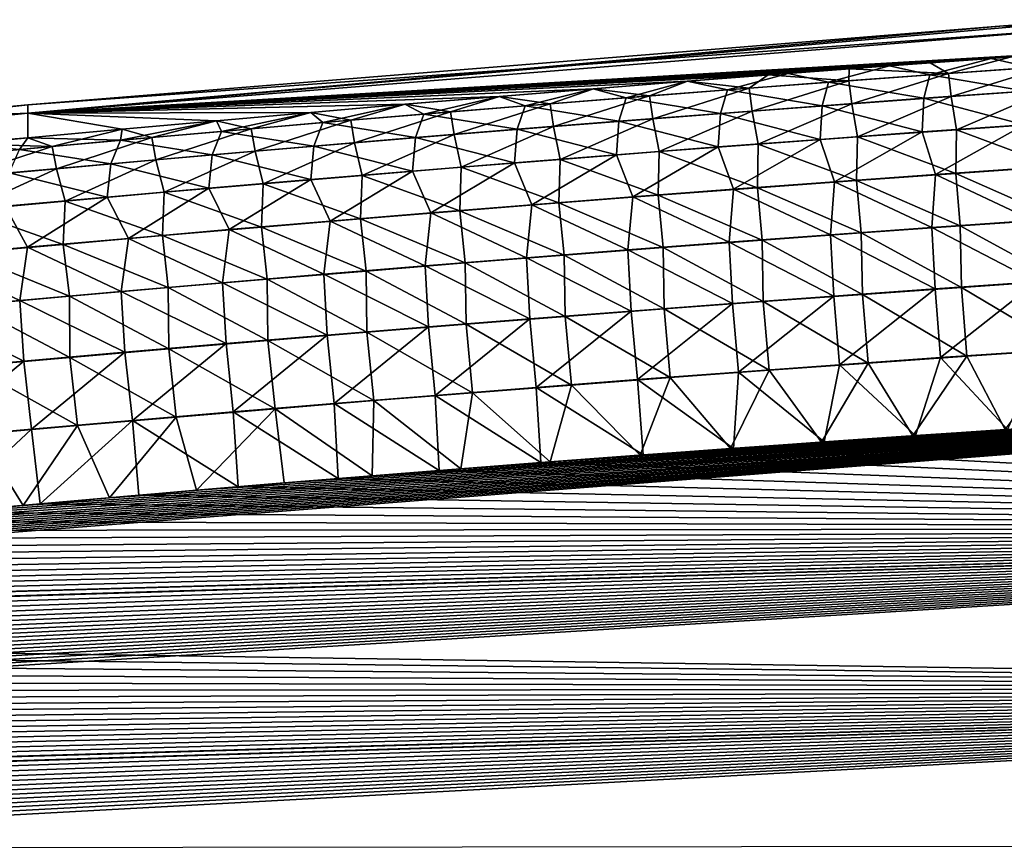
# Model space of a CAD drawing. Header units: metres. Extents: x -61 to 49, y -32 to 32.
# Tile 333 of 343: x 35.42 to 37.99, y 22.64 to 24.79. Entities that reach past the tile are written whole.
import ezdxf

# ---------------------------------------------------------------- set-up
doc = ezdxf.new("R2010")
doc.units = ezdxf.units.M
doc.layers.add('solid_K_27_40_10_000Y34', color=7, linetype='CONTINUOUS')

msp = doc.modelspace()

# ---------------------------------------------------------------- linework, layer by layer
at = {"layer": 'solid_K_27_40_10_000Y34'}
for points in [[(35.439369, 24.546717, 1.030289), (38.219318, 24.790369), (37.984661, 24.774036)], [(35.439369, 24.546717, 1.030289), (38.219318, 24.76976, 1.010641), (38.219318, 24.790369)], [(37.984661, 24.774036), (38.219318, 24.76976, -1.01064), (35.439369, 24.568329)], [(35.439369, 24.546717, 1.030289), (37.984661, 24.774036), (35.439369, 24.568329)], [(38.219318, 24.76976, -1.01064), (35.439369, 24.546717, -1.0303), (35.439369, 24.568329)], [(38.219318, 24.76976, -1.01064), (38.217384, 24.708071, -2.016706), (35.439369, 24.546717, -1.0303)], [(35.439369, 24.546717, 1.030289), (38.005424, 24.693159, 2.018246), (38.219318, 24.76976, 1.010641)], [(37.984661, 24.774036), (38.219318, 24.790369), (38.219318, 24.76976, -1.01064)], [(38.217384, 24.708071, -2.016706), (37.952255, 24.689358, -2.018667), (35.439369, 24.546717, -1.0303)], [(35.439369, 24.546717, 1.030289), (37.793774, 24.677885, 2.020041), (38.005424, 24.693159, 2.018246)], [(37.952255, 24.689358, -2.018667), (37.687477, 24.670071, -2.021036), (35.439369, 24.546717, -1.0303)], [(37.792439, 24.646626, -2.243948), (37.687477, 24.670071, -2.021036), (37.952255, 24.689358, -2.018667)], [(38.056568, 24.665377, -2.243212), (37.792439, 24.646626, -2.243948), (37.952255, 24.689358, -2.018667)], [(37.8414, 24.64992, 2.24493), (38.005424, 24.693159, 2.018246), (37.793774, 24.677885, 2.020041)], [(37.8414, 24.64992, 2.24493), (38.101456, 24.668274, 2.244278), (38.005424, 24.693159, 2.018246)], [(38.056568, 24.665377, -2.243212), (37.952255, 24.689358, -2.018667), (38.217384, 24.708071, -2.016706)], [(35.439369, 24.546717, 1.030289), (37.582348, 24.662245, 2.022096), (37.793774, 24.677885, 2.020041)], [(37.687477, 24.670071, -2.021036), (37.423042, 24.650206, -2.023813), (35.439369, 24.546717, -1.0303)], [(37.528351, 24.627295, -2.244984), (37.423042, 24.650206, -2.023813), (37.687477, 24.670071, -2.021036)], [(37.792439, 24.646626, -2.243948), (37.528351, 24.627295, -2.244984), (37.687477, 24.670071, -2.021036)], [(37.8414, 24.64992, 2.24493), (37.793774, 24.677885, 2.020041), (37.582348, 24.662245, 2.022096)], [(38.042805, 24.604015, -2.474541), (37.792439, 24.646626, -2.243948), (38.056568, 24.665377, -2.243212)], [(37.848236, 24.589949, 2.476274), (38.101456, 24.668274, 2.244278), (37.8414, 24.64992, 2.24493)], [(37.848236, 24.589949, 2.476274), (38.1078, 24.608124, 2.475589), (38.101456, 24.668274, 2.244278)], [(35.439369, 24.546717, 1.030289), (37.371159, 24.646238, 2.02441), (37.582348, 24.662245, 2.022096)], [(37.423042, 24.650206, -2.023813), (37.158962, 24.62977, -2.026996), (35.439369, 24.546717, -1.0303)], [(35.439369, 24.546717, 1.030289), (37.160198, 24.629866, 2.026983), (37.371159, 24.646238, 2.02441)], [(37.264305, 24.607384, -2.246319), (37.158962, 24.62977, -2.026996), (37.423042, 24.650206, -2.023813)], [(37.321407, 24.611523, 2.247102), (37.371159, 24.646238, 2.02441), (37.160198, 24.629866, 2.026983)], [(37.528351, 24.627295, -2.244984), (37.264305, 24.607384, -2.246319), (37.423042, 24.650206, -2.023813)], [(37.321407, 24.611523, 2.247102), (37.581383, 24.631002, 2.24587), (37.371159, 24.646238, 2.02441)], [(37.581383, 24.631002, 2.24587), (37.582348, 24.662245, 2.022096), (37.371159, 24.646238, 2.02441)], [(37.777344, 24.585272, -2.475335), (37.528351, 24.627295, -2.244984), (37.792439, 24.646626, -2.243948)], [(37.581383, 24.631002, 2.24587), (37.8414, 24.64992, 2.24493), (37.582348, 24.662245, 2.022096)], [(37.588707, 24.57122, 2.477249), (37.8414, 24.64992, 2.24493), (37.581383, 24.631002, 2.24587)], [(37.588707, 24.57122, 2.477249), (37.848236, 24.589949, 2.476274), (37.8414, 24.64992, 2.24493)], [(38.042805, 24.604015, -2.474541), (37.777344, 24.585272, -2.475335), (37.792439, 24.646626, -2.243948)], [(35.439369, 24.546717, 1.030289), (36.915005, 24.610357, 2.030303), (37.160198, 24.629866, 2.026983)], [(37.158962, 24.62977, -2.026996), (36.914009, 24.610277, -2.030315), (35.439369, 24.546717, -1.0303)], [(37.000298, 24.586889, -2.247957), (36.914009, 24.610277, -2.030315), (37.158962, 24.62977, -2.026996)], [(37.061466, 24.591478, 2.248625), (37.160198, 24.629866, 2.026983), (36.915005, 24.610357, 2.030303)], [(37.264305, 24.607384, -2.246319), (37.000298, 24.586889, -2.247957), (37.158962, 24.62977, -2.026996)], [(37.061466, 24.591478, 2.248625), (37.321407, 24.611523, 2.247102), (37.160198, 24.629866, 2.026983)], [(37.511921, 24.56595, -2.476433), (37.264305, 24.607384, -2.246319), (37.528351, 24.627295, -2.244984)], [(37.32922, 24.551937, 2.478517), (37.581383, 24.631002, 2.24587), (37.321407, 24.611523, 2.247102)], [(37.32922, 24.551937, 2.478517), (37.588707, 24.57122, 2.477249), (37.581383, 24.631002, 2.24587)], [(37.777344, 24.585272, -2.475335), (37.511921, 24.56595, -2.476433), (37.528351, 24.627295, -2.244984)], [(35.439369, 24.546717, 1.030289), (36.66951, 24.590305, 2.033989), (36.915005, 24.610357, 2.030303)], [(36.914009, 24.610277, -2.030315), (36.668739, 24.590242, -2.034), (35.439369, 24.546717, -1.0303)], [(35.439369, 24.546717, 1.030289), (36.423592, 24.569698, 2.038043), (36.66951, 24.590305, 2.033989)], [(36.668739, 24.590242, -2.034), (36.423016, 24.569649, -2.038054), (35.439369, 24.546717, -1.0303)], [(36.472416, 24.544159, -2.252144), (36.423016, 24.569649, -2.038054), (36.668739, 24.590242, -2.034)], [(36.541714, 24.549702, 2.252554), (36.66951, 24.590305, 2.033989), (36.423592, 24.569698, 2.038043)], [(36.736336, 24.565815, -2.249897), (36.472416, 24.544159, -2.252144), (36.668739, 24.590242, -2.034)], [(36.541714, 24.549702, 2.252554), (36.801571, 24.570871, 2.250442), (36.66951, 24.590305, 2.033989)], [(36.736336, 24.565815, -2.249897), (36.668739, 24.590242, -2.034), (36.914009, 24.610277, -2.030315)], [(36.801571, 24.570871, 2.250442), (36.915005, 24.610357, 2.030303), (36.66951, 24.590305, 2.033989)], [(37.000298, 24.586889, -2.247957), (36.736336, 24.565815, -2.249897), (36.914009, 24.610277, -2.030315)], [(36.981205, 24.525568, -2.479548), (36.736336, 24.565815, -2.249897), (37.000298, 24.586889, -2.247957)], [(36.801571, 24.570871, 2.250442), (37.061466, 24.591478, 2.248625), (36.915005, 24.610357, 2.030303)], [(36.810368, 24.511709, 2.481933), (37.061466, 24.591478, 2.248625), (36.801571, 24.570871, 2.250442)], [(36.810368, 24.511709, 2.481933), (37.069775, 24.532101, 2.480078), (37.061466, 24.591478, 2.248625)], [(37.246544, 24.546049, -2.477836), (36.981205, 24.525568, -2.479548), (37.000298, 24.586889, -2.247957)], [(37.246544, 24.546049, -2.477836), (37.000298, 24.586889, -2.247957), (37.264305, 24.607384, -2.246319)], [(37.069775, 24.532101, 2.480078), (37.321407, 24.611523, 2.247102), (37.061466, 24.591478, 2.248625)], [(37.069775, 24.532101, 2.480078), (37.32922, 24.551937, 2.478517), (37.321407, 24.611523, 2.247102)], [(37.511921, 24.56595, -2.476433), (37.246544, 24.546049, -2.477836), (37.264305, 24.607384, -2.246319)], [(37.603546, 24.484732, 2.699765), (37.848236, 24.589949, 2.476274), (37.588707, 24.57122, 2.477249)], [(37.603546, 24.484732, 2.699765), (37.862106, 24.503233, 2.698746), (37.848236, 24.589949, 2.476274)], [(38.038555, 24.516087, -2.697055), (37.777344, 24.585272, -2.475335), (38.042805, 24.604015, -2.474541)], [(37.862106, 24.503233, 2.698746), (38.1078, 24.608124, 2.475589), (37.848236, 24.589949, 2.476274)], [(37.862106, 24.503233, 2.698746), (38.120705, 24.521191, 2.698019), (38.1078, 24.608124, 2.475589)], [(32.665066, 24.260529, 1.074843), (35.439369, 24.568329), (35.009773, 24.528442)], [(32.665066, 24.260529, 1.074843), (35.439369, 24.546717, 1.030289), (35.439369, 24.568329)], [(35.009773, 24.528442), (35.439369, 24.568329), (35.439369, 24.546717, -1.0303)], [(35.439369, 24.546717, 1.030289), (36.177422, 24.548548, 2.042459), (36.423592, 24.569698, 2.038043)], [(36.423016, 24.569649, -2.038054), (36.177025, 24.548512, -2.042469), (35.439369, 24.546717, -1.0303)], [(36.208542, 24.521921, -2.254696), (36.177025, 24.548512, -2.042469), (36.423016, 24.569649, -2.038054)], [(36.281902, 24.527967, 2.254963), (36.423592, 24.569698, 2.038043), (36.177422, 24.548548, 2.042459)], [(36.472416, 24.544159, -2.252144), (36.208542, 24.521921, -2.254696), (36.423016, 24.569649, -2.038054)], [(36.281902, 24.527967, 2.254963), (36.541714, 24.549702, 2.252554), (36.423592, 24.569698, 2.038043)], [(36.715912, 24.504507, -2.481568), (36.472416, 24.544159, -2.252144), (36.736336, 24.565815, -2.249897)], [(36.551006, 24.490765, 2.484085), (36.801571, 24.570871, 2.250442), (36.541714, 24.549702, 2.252554)], [(36.551006, 24.490765, 2.484085), (36.810368, 24.511709, 2.481933), (36.801571, 24.570871, 2.250442)], [(36.981205, 24.525568, -2.479548), (36.715912, 24.504507, -2.481568), (36.736336, 24.565815, -2.249897)], [(37.506496, 24.478176, -2.699085), (37.246544, 24.546049, -2.477836), (37.511921, 24.56595, -2.476433)], [(37.345024, 24.465689, 2.701077), (37.588707, 24.57122, 2.477249), (37.32922, 24.551937, 2.478517)], [(37.345024, 24.465689, 2.701077), (37.603546, 24.484732, 2.699765), (37.588707, 24.57122, 2.477249)], [(37.772507, 24.497417, -2.697915), (37.506496, 24.478176, -2.699085), (37.511921, 24.56595, -2.476433)], [(37.772507, 24.497417, -2.697915), (37.511921, 24.56595, -2.476433), (37.777344, 24.585272, -2.475335)], [(38.038555, 24.516087, -2.697055), (37.772507, 24.497417, -2.697915), (37.777344, 24.585272, -2.475335)], [(35.439369, 24.546717, -1.0303), (32.665066, 24.260529, -1.074843), (32.665066, 24.284327)], [(35.439369, 24.546717, -1.0303), (35.439259, 24.481987, -2.057818), (32.665066, 24.260529, -1.074843)], [(35.009773, 24.528442), (35.439369, 24.546717, -1.0303), (32.665066, 24.284327)], [(32.665066, 24.260529, 1.074843), (35.439224, 24.481985, 2.057813), (35.439369, 24.546717, 1.030289)], [(35.439369, 24.546717, 1.030289), (35.439224, 24.481985, 2.057813), (35.685059, 24.504673, 2.052351)], [(35.684963, 24.504665, -2.052358), (35.439259, 24.481987, -2.057818), (35.439369, 24.546717, -1.0303)], [(35.439369, 24.546717, 1.030289), (35.931187, 24.526867, 2.047231), (36.177422, 24.548548, 2.042459)], [(36.177025, 24.548512, -2.042469), (35.930946, 24.526846, -2.047239), (35.439369, 24.546717, -1.0303)], [(35.930946, 24.526846, -2.047239), (35.684963, 24.504665, -2.052358), (35.439369, 24.546717, -1.0303)], [(35.439369, 24.546717, 1.030289), (35.685059, 24.504673, 2.052351), (35.931187, 24.526867, 2.047231)], [(35.944714, 24.4991, -2.257557), (35.930946, 24.526846, -2.047239), (36.177025, 24.548512, -2.042469)], [(36.022137, 24.505669, 2.25767), (36.177422, 24.548548, 2.042459), (35.931187, 24.526867, 2.047231)], [(36.208542, 24.521921, -2.254696), (35.944714, 24.4991, -2.257557), (36.177025, 24.548512, -2.042469)], [(36.022137, 24.505669, 2.25767), (36.281902, 24.527967, 2.254963), (36.177422, 24.548548, 2.042459)], [(36.450665, 24.482864, -2.483899), (36.208542, 24.521921, -2.254696), (36.472416, 24.544159, -2.252144)], [(36.291687, 24.469263, 2.486534), (36.541714, 24.549702, 2.252554), (36.281902, 24.527967, 2.254963)], [(36.291687, 24.469263, 2.486534), (36.551006, 24.490765, 2.484085), (36.541714, 24.549702, 2.252554)], [(36.715912, 24.504507, -2.481568), (36.450665, 24.482864, -2.483899), (36.472416, 24.544159, -2.252144)], [(37.240528, 24.458357, -2.700565), (36.981205, 24.525568, -2.479548), (37.246544, 24.546049, -2.477836)], [(37.086544, 24.446102, 2.702684), (37.32922, 24.551937, 2.478517), (37.069775, 24.532101, 2.480078)], [(37.086544, 24.446102, 2.702684), (37.345024, 24.465689, 2.701077), (37.32922, 24.551937, 2.478517)], [(37.506496, 24.478176, -2.699085), (37.240528, 24.458357, -2.700565), (37.246544, 24.546049, -2.477836)], [(35.680935, 24.475697, -2.26073), (35.684963, 24.504665, -2.052358), (35.930946, 24.526846, -2.047239)], [(35.944714, 24.4991, -2.257557), (35.680935, 24.475697, -2.26073), (35.930946, 24.526846, -2.047239)], [(35.762417, 24.482805, 2.260679), (35.931187, 24.526867, 2.047231), (35.685059, 24.504673, 2.052351)], [(35.762417, 24.482805, 2.260679), (36.022137, 24.505669, 2.25767), (35.931187, 24.526867, 2.047231)], [(36.185467, 24.460642, -2.486542), (35.944714, 24.4991, -2.257557), (36.208542, 24.521921, -2.254696)], [(36.032413, 24.447208, 2.489282), (36.281902, 24.527967, 2.254963), (36.022137, 24.505669, 2.25767)], [(36.032413, 24.447208, 2.489282), (36.291687, 24.469263, 2.486534), (36.281902, 24.527967, 2.254963)], [(36.450665, 24.482864, -2.483899), (36.185467, 24.460642, -2.486542), (36.208542, 24.521921, -2.254696)], [(36.56971, 24.405296, 2.706785), (36.810368, 24.511709, 2.481933), (36.551006, 24.490765, 2.484085)], [(36.56971, 24.405296, 2.706785), (36.828106, 24.42597, 2.704586), (36.810368, 24.511709, 2.481933)], [(36.974606, 24.437963, -2.702357), (36.715912, 24.504507, -2.481568), (36.981205, 24.525568, -2.479548)], [(36.828106, 24.42597, 2.704586), (37.069775, 24.532101, 2.480078), (36.810368, 24.511709, 2.481933)], [(36.828106, 24.42597, 2.704586), (37.086544, 24.446102, 2.702684), (37.069775, 24.532101, 2.480078)], [(37.240528, 24.458357, -2.700565), (36.974606, 24.437963, -2.702357), (36.981205, 24.525568, -2.479548)], [(37.807438, 24.386389, -2.908355), (37.772507, 24.497417, -2.697915), (38.038555, 24.516087, -2.697055)], [(38.070877, 24.404686, -2.907464), (37.807438, 24.386389, -2.908355), (38.038555, 24.516087, -2.697055)], [(38.119637, 24.407326, 2.908439), (38.120705, 24.521191, 2.698019), (37.862106, 24.503233, 2.698746)], [(35.502743, 24.459373, 2.263991), (35.685059, 24.504673, 2.052351), (35.439224, 24.481985, 2.057813)], [(35.680935, 24.475697, -2.26073), (35.439259, 24.481987, -2.057818), (35.684963, 24.504665, -2.052358)], [(35.502743, 24.459373, 2.263991), (35.762417, 24.482805, 2.260679), (35.685059, 24.504673, 2.052351)], [(35.920315, 24.43784, -2.489499), (35.680935, 24.475697, -2.26073), (35.944714, 24.4991, -2.257557)], [(35.77319, 24.424595, 2.492333), (36.022137, 24.505669, 2.25767), (35.762417, 24.482805, 2.260679)], [(35.77319, 24.424595, 2.492333), (36.032413, 24.447208, 2.489282), (36.022137, 24.505669, 2.25767)], [(36.185467, 24.460642, -2.486542), (35.920315, 24.43784, -2.489499), (35.944714, 24.4991, -2.257557)], [(36.311359, 24.384077, 2.709282), (36.551006, 24.490765, 2.484085), (36.291687, 24.469263, 2.486534)], [(36.311359, 24.384077, 2.709282), (36.56971, 24.405296, 2.706785), (36.551006, 24.490765, 2.484085)], [(36.708729, 24.416994, -2.704463), (36.450665, 24.482864, -2.483899), (36.715912, 24.504507, -2.481568)], [(36.974606, 24.437963, -2.702357), (36.708729, 24.416994, -2.704463), (36.715912, 24.504507, -2.481568)], [(37.601639, 24.371033, 2.910353), (37.603546, 24.484732, 2.699765), (37.345024, 24.465689, 2.701077)], [(37.544041, 24.367533, -2.909554), (37.506496, 24.478176, -2.699085), (37.772507, 24.497417, -2.697915)], [(37.807438, 24.386389, -2.908355), (37.544041, 24.367533, -2.909554), (37.772507, 24.497417, -2.697915)], [(37.601639, 24.371033, 2.910353), (37.860619, 24.389448, 2.909248), (37.603546, 24.484732, 2.699765)], [(37.860619, 24.389448, 2.909248), (37.862106, 24.503233, 2.698746), (37.603546, 24.484732, 2.699765)], [(37.860619, 24.389448, 2.909248), (38.119637, 24.407326, 2.908439), (37.862106, 24.503233, 2.698746)], [(35.439259, 24.481987, -2.057818), (35.269485, 24.466013, -2.061793), (32.665066, 24.260529, -1.074843)], [(32.665066, 24.260529, 1.074843), (35.272514, 24.466301, 2.061714), (35.439224, 24.481985, 2.057813)], [(35.243118, 24.435377, 2.26761), (35.502743, 24.459373, 2.263991), (35.272514, 24.466301, 2.061714)], [(35.254883, 24.377701, 2.499353), (35.502743, 24.459373, 2.263991), (35.243118, 24.435377, 2.26761)], [(35.254883, 24.377701, 2.499353), (35.514011, 24.401426, 2.495689), (35.502743, 24.459373, 2.263991)], [(35.417206, 24.45171, -2.264216), (35.269485, 24.466013, -2.061793), (35.439259, 24.481987, -2.057818)], [(35.502743, 24.459373, 2.263991), (35.439224, 24.481985, 2.057813), (35.272514, 24.466301, 2.061714)], [(35.680935, 24.475697, -2.26073), (35.417206, 24.45171, -2.264216), (35.439259, 24.481987, -2.057818)], [(35.655209, 24.414454, -2.492773), (35.417206, 24.45171, -2.264216), (35.680935, 24.475697, -2.26073)], [(35.514011, 24.401426, 2.495689), (35.762417, 24.482805, 2.260679), (35.502743, 24.459373, 2.263991)], [(35.514011, 24.401426, 2.495689), (35.77319, 24.424595, 2.492333), (35.762417, 24.482805, 2.260679)], [(35.920315, 24.43784, -2.489499), (35.655209, 24.414454, -2.492773), (35.680935, 24.475697, -2.26073)], [(36.177113, 24.373327, -2.709624), (35.920315, 24.43784, -2.489499), (36.185467, 24.460642, -2.486542)], [(36.053055, 24.362314, 2.71208), (36.291687, 24.469263, 2.486534), (36.032413, 24.447208, 2.489282)], [(36.053055, 24.362314, 2.71208), (36.311359, 24.384077, 2.709282), (36.291687, 24.469263, 2.486534)], [(36.442894, 24.395451, -2.706885), (36.177113, 24.373327, -2.709624), (36.185467, 24.460642, -2.486542)], [(36.442894, 24.395451, -2.706885), (36.185467, 24.460642, -2.486542), (36.450665, 24.482864, -2.483899)], [(36.708729, 24.416994, -2.704463), (36.442894, 24.395451, -2.706885), (36.450665, 24.482864, -2.483899)], [(37.017376, 24.32815, -2.91288), (36.974606, 24.437963, -2.702357), (37.240528, 24.458357, -2.700565)], [(37.280685, 24.34812, -2.911062), (37.017376, 24.32815, -2.91288), (37.240528, 24.458357, -2.700565)], [(37.342701, 24.352077, 2.911757), (37.345024, 24.465689, 2.701077), (37.086544, 24.446102, 2.702684)], [(37.280685, 24.34812, -2.911062), (37.240528, 24.458357, -2.700565), (37.506496, 24.478176, -2.699085)], [(37.544041, 24.367533, -2.909554), (37.280685, 24.34812, -2.911062), (37.506496, 24.478176, -2.699085)], [(37.342701, 24.352077, 2.911757), (37.601639, 24.371033, 2.910353), (37.345024, 24.465689, 2.701077)], [(35.655209, 24.414454, -2.492773), (35.39016, 24.390486, -2.496367), (35.417206, 24.45171, -2.264216)], [(35.911377, 24.35063, -2.712681), (35.655209, 24.414454, -2.492773), (35.920315, 24.43784, -2.489499)], [(35.7948, 24.340004, 2.715181), (36.032413, 24.447208, 2.489282), (35.77319, 24.424595, 2.492333)], [(35.7948, 24.340004, 2.715181), (36.053055, 24.362314, 2.71208), (36.032413, 24.447208, 2.489282)], [(36.177113, 24.373327, -2.709624), (35.911377, 24.35063, -2.712681), (35.920315, 24.43784, -2.489499)], [(36.754108, 24.307621, -2.915009), (36.708729, 24.416994, -2.704463), (36.974606, 24.437963, -2.702357)], [(37.017376, 24.32815, -2.91288), (36.754108, 24.307621, -2.915009), (36.974606, 24.437963, -2.702357)], [(37.083805, 24.332582, 2.91346), (37.086544, 24.446102, 2.702684), (36.828106, 24.42597, 2.704586)], [(37.083805, 24.332582, 2.91346), (37.342701, 24.352077, 2.911757), (37.086544, 24.446102, 2.702684)], [(35.645695, 24.327354, -2.716061), (35.39016, 24.390486, -2.496367), (35.655209, 24.414454, -2.492773)], [(35.536591, 24.31715, 2.718588), (35.77319, 24.424595, 2.492333), (35.514011, 24.401426, 2.495689)], [(35.536591, 24.31715, 2.718588), (35.7948, 24.340004, 2.715181), (35.77319, 24.424595, 2.492333)], [(35.911377, 24.35063, -2.712681), (35.645695, 24.327354, -2.716061), (35.655209, 24.414454, -2.492773)], [(36.490887, 24.286533, -2.917452), (36.442894, 24.395451, -2.706885), (36.708729, 24.416994, -2.704463)], [(36.754108, 24.307621, -2.915009), (36.490887, 24.286533, -2.917452), (36.708729, 24.416994, -2.704463)], [(36.824955, 24.31255, 2.915463), (36.828106, 24.42597, 2.704586), (36.56971, 24.405296, 2.706785)], [(36.824955, 24.31255, 2.915463), (37.083805, 24.332582, 2.91346), (36.828106, 24.42597, 2.704586)], [(37.860619, 24.389448, 2.909248), (38.130329, 24.269915, 3.103787), (38.119637, 24.407326, 2.908439)], [(35.278431, 24.293749, 2.722302), (35.514011, 24.401426, 2.495689), (35.254883, 24.377701, 2.499353)], [(35.278431, 24.293749, 2.722302), (35.536591, 24.31715, 2.718588), (35.514011, 24.401426, 2.495689)], [(35.645695, 24.327354, -2.716061), (35.380062, 24.303501, -2.719765), (35.39016, 24.390486, -2.496367)], [(36.307381, 24.270863, 2.920378), (36.311359, 24.384077, 2.709282), (36.053055, 24.362314, 2.71208)], [(36.227715, 24.264889, -2.92021), (36.177113, 24.373327, -2.709624), (36.442894, 24.395451, -2.706885)], [(36.490887, 24.286533, -2.917452), (36.227715, 24.264889, -2.92021), (36.442894, 24.395451, -2.706885)], [(36.307381, 24.270863, 2.920378), (36.566143, 24.291977, 2.917769), (36.311359, 24.384077, 2.709282)], [(36.566143, 24.291977, 2.917769), (36.56971, 24.405296, 2.706785), (36.311359, 24.384077, 2.709282)], [(36.566143, 24.291977, 2.917769), (36.824955, 24.31255, 2.915463), (36.56971, 24.405296, 2.706785)], [(37.797913, 24.247841, -3.103971), (37.544041, 24.367533, -2.909554), (37.807438, 24.386389, -2.908355)], [(37.601639, 24.371033, 2.910353), (37.871849, 24.252197, 3.104677), (37.860619, 24.389448, 2.909248)], [(38.062542, 24.266138, -3.102968), (37.797913, 24.247841, -3.103971), (37.807438, 24.386389, -2.908355)], [(38.062542, 24.266138, -3.102968), (37.807438, 24.386389, -2.908355), (38.070877, 24.404686, -2.907464)], [(37.860619, 24.389448, 2.909248), (37.871849, 24.252197, 3.104677), (38.130329, 24.269915, 3.103787)], [(36.048664, 24.24921, 2.923293), (36.053055, 24.362314, 2.71208), (35.7948, 24.340004, 2.715181)], [(35.964588, 24.242683, -2.923285), (35.911377, 24.35063, -2.712681), (36.177113, 24.373327, -2.709624)], [(36.227715, 24.264889, -2.92021), (35.964588, 24.242683, -2.923285), (36.177113, 24.373327, -2.709624)], [(36.048664, 24.24921, 2.923293), (36.307381, 24.270863, 2.920378), (36.053055, 24.362314, 2.71208)], [(37.533325, 24.228989, -3.10529), (37.280685, 24.34812, -2.911062), (37.544041, 24.367533, -2.909554)], [(37.342701, 24.352077, 2.911757), (37.613411, 24.233948, 3.105868), (37.601639, 24.371033, 2.910353)], [(37.797913, 24.247841, -3.103971), (37.533325, 24.228989, -3.10529), (37.544041, 24.367533, -2.909554)], [(37.601639, 24.371033, 2.910353), (37.613411, 24.233948, 3.105868), (37.871849, 24.252197, 3.104677)], [(35.789997, 24.227016, 2.926517), (35.7948, 24.340004, 2.715181), (35.536591, 24.31715, 2.718588)], [(35.701519, 24.219919, -2.926678), (35.645695, 24.327354, -2.716061), (35.911377, 24.35063, -2.712681)], [(35.964588, 24.242683, -2.923285), (35.701519, 24.219919, -2.926678), (35.911377, 24.35063, -2.712681)], [(35.789997, 24.227016, 2.926517), (36.048664, 24.24921, 2.923293), (35.7948, 24.340004, 2.715181)], [(36.824955, 24.31255, 2.915463), (37.096653, 24.195858, 3.109155), (37.083805, 24.332582, 2.91346)], [(37.268784, 24.209578, -3.106926), (37.017376, 24.32815, -2.91288), (37.280685, 24.34812, -2.911062)], [(37.083805, 24.332582, 2.91346), (37.355011, 24.215168, 3.10736), (37.342701, 24.352077, 2.911757)], [(37.083805, 24.332582, 2.91346), (37.096653, 24.195858, 3.109155), (37.355011, 24.215168, 3.10736)], [(37.533325, 24.228989, -3.10529), (37.268784, 24.209578, -3.106926), (37.280685, 24.34812, -2.911062)], [(37.342701, 24.352077, 2.911757), (37.355011, 24.215168, 3.10736), (37.613411, 24.233948, 3.105868)], [(35.531384, 24.204281, 2.930051), (35.536591, 24.31715, 2.718588), (35.278431, 24.293749, 2.722302)], [(35.438496, 24.196594, -2.930394), (35.380062, 24.303501, -2.719765), (35.645695, 24.327354, -2.716061)], [(35.701519, 24.219919, -2.926678), (35.438496, 24.196594, -2.930394), (35.645695, 24.327354, -2.716061)], [(35.531384, 24.204281, 2.930051), (35.789997, 24.227016, 2.926517), (35.536591, 24.31715, 2.718588)], [(36.739838, 24.169086, -3.111155), (36.490887, 24.286533, -2.917452), (36.754108, 24.307621, -2.915009)], [(36.566143, 24.291977, 2.917769), (36.838337, 24.176016, 3.111255), (36.824955, 24.31255, 2.915463)], [(37.004288, 24.189611, -3.10888), (36.739838, 24.169086, -3.111155), (36.754108, 24.307621, -2.915009)], [(37.004288, 24.189611, -3.10888), (36.754108, 24.307621, -2.915009), (37.017376, 24.32815, -2.91288)], [(36.824955, 24.31255, 2.915463), (36.838337, 24.176016, 3.111255), (37.096653, 24.195858, 3.109155)], [(37.268784, 24.209578, -3.106926), (37.004288, 24.189611, -3.10888), (37.017376, 24.32815, -2.91288)], [(35.438496, 24.196594, -2.930394), (35.175533, 24.172709, -2.934435), (35.380062, 24.303501, -2.719765)], [(35.272816, 24.181004, 2.933898), (35.531384, 24.204281, 2.930051), (35.278431, 24.293749, 2.722302)], [(36.475433, 24.148005, -3.11375), (36.227715, 24.264889, -2.92021), (36.490887, 24.286533, -2.917452)], [(36.307381, 24.270863, 2.920378), (36.58007, 24.155642, 3.113661), (36.566143, 24.291977, 2.917769)], [(36.739838, 24.169086, -3.111155), (36.475433, 24.148005, -3.11375), (36.490887, 24.286533, -2.917452)], [(36.566143, 24.291977, 2.917769), (36.58007, 24.155642, 3.113661), (36.838337, 24.176016, 3.111255)], [(36.211079, 24.126366, -3.116669), (35.964588, 24.242683, -2.923285), (36.227715, 24.264889, -2.92021)], [(36.048664, 24.24921, 2.923293), (36.32185, 24.134735, 3.116374), (36.307381, 24.270863, 2.920378)], [(36.475433, 24.148005, -3.11375), (36.211079, 24.126366, -3.116669), (36.227715, 24.264889, -2.92021)], [(36.307381, 24.270863, 2.920378), (36.32185, 24.134735, 3.116374), (36.58007, 24.155642, 3.113661)], [(38.070576, 24.106297, -3.280637), (37.797913, 24.247841, -3.103971), (38.062542, 24.266138, -3.102968)], [(38.133869, 24.109623, 3.281346), (38.130329, 24.269915, 3.103787), (37.871849, 24.252197, 3.104677)], [(35.531384, 24.204281, 2.930051), (35.80555, 24.091326, 3.12273), (35.789997, 24.227016, 2.926517)], [(35.946777, 24.104168, -3.119913), (35.701519, 24.219919, -2.926678), (35.964588, 24.242683, -2.923285)], [(35.789997, 24.227016, 2.926517), (36.063675, 24.113297, 3.119396), (36.048664, 24.24921, 2.923293)], [(35.789997, 24.227016, 2.926517), (35.80555, 24.091326, 3.12273), (36.063675, 24.113297, 3.119396)], [(36.211079, 24.126366, -3.116669), (35.946777, 24.104168, -3.119913), (35.964588, 24.242683, -2.923285)], [(36.048664, 24.24921, 2.923293), (36.063675, 24.113297, 3.119396), (36.32185, 24.134735, 3.116374)], [(37.541744, 24.069387, -3.283178), (37.268784, 24.209578, -3.106926), (37.533325, 24.228989, -3.10529)], [(37.616512, 24.073812, 3.283655), (37.613411, 24.233948, 3.105868), (37.355011, 24.215168, 3.10736)], [(37.806137, 24.088118, -3.281747), (37.533325, 24.228989, -3.10529), (37.797913, 24.247841, -3.103971)], [(37.806137, 24.088118, -3.281747), (37.541744, 24.069387, -3.283178), (37.533325, 24.228989, -3.10529)], [(37.875172, 24.091982, 3.282347), (37.871849, 24.252197, 3.104677), (37.613411, 24.233948, 3.105868)], [(37.616512, 24.073812, 3.283655), (37.875172, 24.091982, 3.282347), (37.613411, 24.233948, 3.105868)], [(38.070576, 24.106297, -3.280637), (37.806137, 24.088118, -3.281747), (37.797913, 24.247841, -3.103971)], [(37.875172, 24.091982, 3.282347), (38.133869, 24.109623, 3.281346), (37.871849, 24.252197, 3.104677)], [(35.272816, 24.181004, 2.933898), (35.547478, 24.068821, 3.126379), (35.531384, 24.204281, 2.930051)], [(35.682529, 24.081411, -3.123484), (35.438496, 24.196594, -2.930394), (35.701519, 24.219919, -2.926678)], [(35.531384, 24.204281, 2.930051), (35.547478, 24.068821, 3.126379), (35.80555, 24.091326, 3.12273)], [(35.946777, 24.104168, -3.119913), (35.682529, 24.081411, -3.123484), (35.701519, 24.219919, -2.926678)], [(37.277393, 24.050108, -3.284932), (37.004288, 24.189611, -3.10888), (37.268784, 24.209578, -3.106926)], [(37.357899, 24.055119, 3.285271), (37.355011, 24.215168, 3.10736), (37.096653, 24.195858, 3.109155)], [(37.541744, 24.069387, -3.283178), (37.277393, 24.050108, -3.284932), (37.268784, 24.209578, -3.106926)], [(37.357899, 24.055119, 3.285271), (37.616512, 24.073812, 3.283655), (37.355011, 24.215168, 3.10736)], [(35.418335, 24.058096, -3.127386), (35.175533, 24.172709, -2.934435), (35.438496, 24.196594, -2.930394)], [(35.272816, 24.181004, 2.933898), (35.289459, 24.045782, 3.130345), (35.547478, 24.068821, 3.126379)], [(35.682529, 24.081411, -3.123484), (35.418335, 24.058096, -3.127386), (35.438496, 24.196594, -2.930394)], [(36.840797, 24.016148, 3.289433), (36.838337, 24.176016, 3.111255), (36.58007, 24.155642, 3.113661)], [(37.013088, 24.030277, -3.287009), (36.739838, 24.169086, -3.111155), (37.004288, 24.189611, -3.10888)], [(37.099323, 24.035896, 3.287197), (37.096653, 24.195858, 3.109155), (36.838337, 24.176016, 3.111255)], [(36.840797, 24.016148, 3.289433), (37.099323, 24.035896, 3.287197), (36.838337, 24.176016, 3.111255)], [(37.277393, 24.050108, -3.284932), (37.013088, 24.030277, -3.287009), (37.004288, 24.189611, -3.10888)], [(37.099323, 24.035896, 3.287197), (37.357899, 24.055119, 3.285271), (37.096653, 24.195858, 3.109155)], [(35.418335, 24.058096, -3.127386), (35.154194, 24.034222, -3.131622), (35.175533, 24.172709, -2.934435)], [(36.582317, 23.995871, 3.291982), (36.58007, 24.155642, 3.113661), (36.32185, 24.134735, 3.116374)], [(36.748833, 24.009895, -3.289412), (36.475433, 24.148005, -3.11375), (36.739838, 24.169086, -3.111155)], [(36.582317, 23.995871, 3.291982), (36.840797, 24.016148, 3.289433), (36.58007, 24.155642, 3.113661)], [(37.013088, 24.030277, -3.287009), (36.748833, 24.009895, -3.289412), (36.739838, 24.169086, -3.111155)], [(36.220467, 23.967476, -3.295202), (35.946777, 24.104168, -3.119913), (36.211079, 24.126366, -3.116669)], [(36.323883, 23.975065, 3.294845), (36.32185, 24.134735, 3.116374), (36.063675, 24.113297, 3.119396)], [(36.484627, 23.988962, -3.292143), (36.211079, 24.126366, -3.116669), (36.475433, 24.148005, -3.11375)], [(36.484627, 23.988962, -3.292143), (36.220467, 23.967476, -3.295202), (36.211079, 24.126366, -3.116669)], [(36.323883, 23.975065, 3.294845), (36.582317, 23.995871, 3.291982), (36.32185, 24.134735, 3.116374)], [(36.748833, 24.009895, -3.289412), (36.484627, 23.988962, -3.292143), (36.475433, 24.148005, -3.11375)], [(35.956364, 23.945438, -3.298591), (35.682529, 24.081411, -3.123484), (35.946777, 24.104168, -3.119913)], [(36.065498, 23.953733, 3.298023), (36.063675, 24.113297, 3.119396), (35.80555, 24.091326, 3.12273)], [(36.220467, 23.967476, -3.295202), (35.956364, 23.945438, -3.298591), (35.946777, 24.104168, -3.119913)], [(36.065498, 23.953733, 3.298023), (36.323883, 23.975065, 3.294845), (36.063675, 24.113297, 3.119396)], [(37.820602, 23.90873, -3.439134), (37.806137, 24.088118, -3.281747), (38.070576, 24.106297, -3.280637)], [(38.084419, 23.926762, -3.437914), (37.820602, 23.90873, -3.439134), (38.070576, 24.106297, -3.280637)], [(38.147572, 23.929951, 3.438478), (38.133869, 24.109623, 3.281346), (37.875172, 24.091982, 3.282347)], [(35.692314, 23.92285, -3.302314), (35.418335, 24.058096, -3.127386), (35.682529, 24.081411, -3.123484)], [(35.807163, 23.931873, 3.301519), (35.80555, 24.091326, 3.12273), (35.547478, 24.068821, 3.126379)], [(35.956364, 23.945438, -3.298591), (35.692314, 23.92285, -3.302314), (35.682529, 24.081411, -3.123484)], [(35.807163, 23.931873, 3.301519), (36.065498, 23.953733, 3.298023), (35.80555, 24.091326, 3.12273)], [(37.631428, 23.894432, 3.441008), (37.616512, 24.073812, 3.283655), (37.357899, 24.055119, 3.285271)], [(37.556828, 23.890152, -3.440681), (37.541744, 24.069387, -3.283178), (37.806137, 24.088118, -3.281747)], [(37.820602, 23.90873, -3.439134), (37.556828, 23.890152, -3.440681), (37.806137, 24.088118, -3.281747)], [(37.889481, 23.912451, 3.439587), (37.875172, 24.091982, 3.282347), (37.616512, 24.073812, 3.283655)], [(37.631428, 23.894432, 3.441008), (37.889481, 23.912451, 3.439587), (37.616512, 24.073812, 3.283655)], [(37.889481, 23.912451, 3.439587), (38.147572, 23.929951, 3.438478), (37.875172, 24.091982, 3.282347)], [(35.428318, 23.899708, -3.306373), (35.154194, 24.034222, -3.131622), (35.418335, 24.058096, -3.127386)], [(35.548885, 23.909483, 3.305337), (35.547478, 24.068821, 3.126379), (35.289459, 24.045782, 3.130345)], [(35.692314, 23.92285, -3.302314), (35.428318, 23.899708, -3.306373), (35.418335, 24.058096, -3.127386)], [(35.548885, 23.909483, 3.305337), (35.807163, 23.931873, 3.301519), (35.547478, 24.068821, 3.126379)], [(37.029415, 23.851368, -3.444759), (37.013088, 24.030277, -3.287009), (37.277393, 24.050108, -3.284932)], [(37.293098, 23.871033, -3.442555), (37.029415, 23.851368, -3.444759), (37.277393, 24.050108, -3.284932)], [(37.373417, 23.875893, 3.442742), (37.357899, 24.055119, 3.285271), (37.099323, 24.035896, 3.287197)], [(37.293098, 23.871033, -3.442555), (37.277393, 24.050108, -3.284932), (37.541744, 24.069387, -3.283178)], [(37.556828, 23.890152, -3.440681), (37.293098, 23.871033, -3.442555), (37.541744, 24.069387, -3.283178)], [(37.373417, 23.875893, 3.442742), (37.631428, 23.894432, 3.441008), (37.357899, 24.055119, 3.285271)], [(35.428318, 23.899708, -3.306373), (35.164383, 23.876011, -3.310772), (35.154194, 24.034222, -3.131622)], [(35.290661, 23.886562, 3.309478), (35.548885, 23.909483, 3.305337), (35.289459, 24.045782, 3.130345)], [(36.765781, 23.83116, -3.447294), (36.748833, 24.009895, -3.289412), (37.013088, 24.030277, -3.287009)], [(37.029415, 23.851368, -3.444759), (36.765781, 23.83116, -3.447294), (37.013088, 24.030277, -3.287009)], [(37.115452, 23.856833, 3.44479), (37.099323, 24.035896, 3.287197), (36.840797, 24.016148, 3.289433)], [(37.115452, 23.856833, 3.44479), (37.373417, 23.875893, 3.442742), (37.099323, 24.035896, 3.287197)], [(36.599663, 23.81715, 3.449837), (36.582317, 23.995871, 3.291982), (36.323883, 23.975065, 3.294845)], [(36.502197, 23.810408, -3.450161), (36.484627, 23.988962, -3.292143), (36.748833, 24.009895, -3.289412)], [(36.765781, 23.83116, -3.447294), (36.502197, 23.810408, -3.450161), (36.748833, 24.009895, -3.289412)], [(36.857536, 23.837252, 3.447155), (36.840797, 24.016148, 3.289433), (36.582317, 23.995871, 3.291982)], [(36.599663, 23.81715, 3.449837), (36.857536, 23.837252, 3.447155), (36.582317, 23.995871, 3.291982)], [(36.857536, 23.837252, 3.447155), (37.115452, 23.856833, 3.44479), (36.840797, 24.016148, 3.289433)], [(36.341839, 23.796528, 3.452837), (36.323883, 23.975065, 3.294845), (36.065498, 23.953733, 3.298023)], [(36.238663, 23.789112, -3.453363), (36.220467, 23.967476, -3.295202), (36.484627, 23.988962, -3.292143)], [(36.502197, 23.810408, -3.450161), (36.238663, 23.789112, -3.453363), (36.484627, 23.988962, -3.292143)], [(36.341839, 23.796528, 3.452837), (36.599663, 23.81715, 3.449837), (36.323883, 23.975065, 3.294845)], [(35.711761, 23.744884, -3.460775), (35.692314, 23.92285, -3.302314), (35.956364, 23.945438, -3.298591)], [(35.975185, 23.767271, -3.4569), (35.711761, 23.744884, -3.460775), (35.956364, 23.945438, -3.298591)], [(36.084068, 23.775385, 3.456159), (36.065498, 23.953733, 3.298023), (35.807163, 23.931873, 3.301519)], [(35.975185, 23.767271, -3.4569), (35.956364, 23.945438, -3.298591), (36.220467, 23.967476, -3.295202)], [(36.238663, 23.789112, -3.453363), (35.975185, 23.767271, -3.4569), (36.220467, 23.967476, -3.295202)], [(36.084068, 23.775385, 3.456159), (36.341839, 23.796528, 3.452837), (36.065498, 23.953733, 3.298023)], [(35.448395, 23.721952, -3.464992), (35.428318, 23.899708, -3.306373), (35.692314, 23.92285, -3.302314)], [(35.711761, 23.744884, -3.460775), (35.448395, 23.721952, -3.464992), (35.692314, 23.92285, -3.302314)], [(35.826347, 23.753721, 3.459804), (35.807163, 23.931873, 3.301519), (35.548885, 23.909483, 3.305337)], [(35.826347, 23.753721, 3.459804), (36.084068, 23.775385, 3.456159), (35.807163, 23.931873, 3.301519)], [(38.084419, 23.926762, -3.437914), (37.99548, 23.721531, -3.573827), (37.820602, 23.90873, -3.439134)], [(37.889481, 23.912451, 3.439587), (37.98914, 23.721096, 3.573861), (38.147572, 23.929951, 3.438478)], [(35.185089, 23.698473, -3.469554), (35.164383, 23.876011, -3.310772), (35.428318, 23.899708, -3.306373)], [(35.448395, 23.721952, -3.464992), (35.185089, 23.698473, -3.469554), (35.428318, 23.899708, -3.306373)], [(35.56868, 23.731533, 3.463774), (35.548885, 23.909483, 3.305337), (35.290661, 23.886562, 3.309478)], [(35.56868, 23.731533, 3.463774), (35.826347, 23.753721, 3.459804), (35.548885, 23.909483, 3.305337)], [(37.373417, 23.875893, 3.442742), (37.509628, 23.688284, 3.576437), (37.631428, 23.894432, 3.441008)], [(37.631428, 23.894432, 3.441008), (37.509628, 23.688284, 3.576437), (37.748604, 23.704845, 3.575024)], [(37.820602, 23.90873, -3.439134), (37.755463, 23.705328, -3.57498), (37.556828, 23.890152, -3.440681)], [(37.631428, 23.894432, 3.441008), (37.748604, 23.704845, 3.575024), (37.889481, 23.912451, 3.439587)], [(37.889481, 23.912451, 3.439587), (37.748604, 23.704845, 3.575024), (37.98914, 23.721096, 3.573861)], [(37.820602, 23.90873, -3.439134), (37.99548, 23.721531, -3.573827), (37.755463, 23.705328, -3.57498)], [(40.996845, 23.891483, 3.579222), (32.535152, 23.236235, 3.674222), (32.30685, 23.210693, 3.681913)], [(41.236546, 23.463535, 3.848644), (40.996845, 23.891483, 3.579222), (32.30685, 23.210693, 3.681913)], [(40.996845, 23.891483, 3.579222), (32.76582, 23.261522, 3.666806), (32.535152, 23.236235, 3.674222)], [(40.996845, 23.891483, 3.579222), (32.998928, 23.286537, 3.659678), (32.76582, 23.261522, 3.666806)], [(40.996845, 23.891483, 3.579222), (33.234554, 23.311258, 3.652853), (32.998928, 23.286537, 3.659678)], [(40.996845, 23.891483, 3.579222), (33.472645, 23.335821, 3.646245), (33.234554, 23.311258, 3.652853)], [(40.996845, 23.891483, 3.579222), (33.713093, 23.360302, 3.639799), (33.472645, 23.335821, 3.646245)], [(40.996845, 23.891483, 3.579222), (33.955864, 23.384665, 3.633535), (33.713093, 23.360302, 3.639799)], [(40.996845, 23.891483, 3.579222), (34.20092, 23.408875, 3.627476), (33.955864, 23.384665, 3.633535)], [(40.996845, 23.891483, 3.579222), (34.448219, 23.43289, 3.621641), (34.20092, 23.408875, 3.627476)], [(40.996845, 23.891483, 3.579222), (34.697727, 23.456676, 3.61605), (34.448219, 23.43289, 3.621641)], [(40.996845, 23.891483, 3.579222), (34.949402, 23.480196, 3.610724), (34.697727, 23.456676, 3.61605)], [(40.996845, 23.891483, 3.579222), (35.203209, 23.50341, 3.605682), (34.949402, 23.480196, 3.610724)], [(40.996845, 23.891483, 3.579222), (35.42701, 23.523441, 3.601521), (35.203209, 23.50341, 3.605682)], [(35.311069, 23.708824, 3.468074), (35.56868, 23.731533, 3.463774), (35.290661, 23.886562, 3.309478)], [(40.996845, 23.891483, 3.579222), (35.652386, 23.543186, 3.597605), (35.42701, 23.523441, 3.601521)], [(40.996845, 23.891483, 3.579222), (35.879311, 23.562618, 3.59395), (35.652386, 23.543186, 3.597605)], [(40.996845, 23.891483, 3.579222), (36.107761, 23.581711, 3.590568), (35.879311, 23.562618, 3.59395)], [(40.996845, 23.891483, 3.579222), (36.337711, 23.600441, 3.587472), (36.107761, 23.581711, 3.590568)], [(40.996845, 23.891483, 3.579222), (36.569138, 23.61878, 3.584676), (36.337711, 23.600441, 3.587472)], [(40.996845, 23.891483, 3.579222), (36.80201, 23.636705, 3.582191), (36.569138, 23.61878, 3.584676)], [(40.996845, 23.891483, 3.579222), (37.036335, 23.654217, 3.580018), (36.80201, 23.636705, 3.582191)], [(37.293098, 23.871033, -3.442555), (37.28009, 23.671988, -3.578034), (37.029415, 23.851368, -3.444759)], [(40.996845, 23.891483, 3.579222), (37.272202, 23.671408, 3.578102), (37.036335, 23.654217, 3.580018)], [(37.115452, 23.856833, 3.44479), (37.272202, 23.671408, 3.578102), (37.373417, 23.875893, 3.442742)], [(40.996845, 23.891483, 3.579222), (37.509628, 23.688284, 3.576437), (37.272202, 23.671408, 3.578102)], [(37.373417, 23.875893, 3.442742), (37.272202, 23.671408, 3.578102), (37.509628, 23.688284, 3.576437)], [(37.293098, 23.871033, -3.442555), (37.517002, 23.688814, -3.576382), (37.28009, 23.671988, -3.578034)], [(37.556828, 23.890152, -3.440681), (37.517002, 23.688814, -3.576382), (37.293098, 23.871033, -3.442555)], [(40.996845, 23.891483, 3.579222), (37.748604, 23.704845, 3.575024), (37.509628, 23.688284, 3.576437)], [(37.556828, 23.890152, -3.440681), (37.755463, 23.705328, -3.57498), (37.517002, 23.688814, -3.576382)], [(40.996845, 23.891483, 3.579222), (37.98914, 23.721096, 3.573861), (37.748604, 23.704845, 3.575024)], [(37.029415, 23.851368, -3.444759), (37.044735, 23.654852, -3.579936), (36.765781, 23.83116, -3.447294)], [(36.857536, 23.837252, 3.447155), (37.036335, 23.654217, 3.580018), (37.115452, 23.856833, 3.44479)], [(37.029415, 23.851368, -3.444759), (37.28009, 23.671988, -3.578034), (37.044735, 23.654852, -3.579936)], [(37.115452, 23.856833, 3.44479), (37.036335, 23.654217, 3.580018), (37.272202, 23.671408, 3.578102)], [(36.341839, 23.796528, 3.452837), (36.569138, 23.61878, 3.584676), (36.599663, 23.81715, 3.449837)], [(36.765781, 23.83116, -3.447294), (36.777641, 23.634867, -3.582429), (36.502197, 23.810408, -3.450161)], [(36.599663, 23.81715, 3.449837), (36.569138, 23.61878, 3.584676), (36.80201, 23.636705, 3.582191)], [(36.599663, 23.81715, 3.449837), (36.80201, 23.636705, 3.582191), (36.857536, 23.837252, 3.447155)], [(36.765781, 23.83116, -3.447294), (37.044735, 23.654852, -3.579936), (36.777641, 23.634867, -3.582429)], [(36.857536, 23.837252, 3.447155), (36.80201, 23.636705, 3.582191), (37.036335, 23.654217, 3.580018)], [(36.084068, 23.775385, 3.456159), (36.337711, 23.600441, 3.587472), (36.341839, 23.796528, 3.452837)], [(36.502197, 23.810408, -3.450161), (36.512447, 23.614344, -3.585326), (36.238663, 23.789112, -3.453363)], [(36.341839, 23.796528, 3.452837), (36.337711, 23.600441, 3.587472), (36.569138, 23.61878, 3.584676)], [(36.502197, 23.810408, -3.450161), (36.777641, 23.634867, -3.582429), (36.512447, 23.614344, -3.585326)], [(35.975185, 23.767271, -3.4569), (35.98782, 23.571747, -3.592305), (35.711761, 23.744884, -3.460775)], [(35.826347, 23.753721, 3.459804), (35.879311, 23.562618, 3.59395), (36.084068, 23.775385, 3.456159)], [(36.084068, 23.775385, 3.456159), (35.879311, 23.562618, 3.59395), (36.107761, 23.581711, 3.590568)], [(36.238663, 23.789112, -3.453363), (36.249161, 23.59329, -3.588625), (35.975185, 23.767271, -3.4569)], [(35.975185, 23.767271, -3.4569), (36.249161, 23.59329, -3.588625), (35.98782, 23.571747, -3.592305)], [(36.084068, 23.775385, 3.456159), (36.107761, 23.581711, 3.590568), (36.337711, 23.600441, 3.587472)], [(36.238663, 23.789112, -3.453363), (36.512447, 23.614344, -3.585326), (36.249161, 23.59329, -3.588625)], [(35.711761, 23.744884, -3.460775), (35.471107, 23.527338, -3.600734), (35.448395, 23.721952, -3.464992)], [(35.711761, 23.744884, -3.460775), (35.728458, 23.549751, -3.596348), (35.471107, 23.527338, -3.600734)], [(35.56868, 23.731533, 3.463774), (35.652386, 23.543186, 3.597605), (35.826347, 23.753721, 3.459804)], [(35.826347, 23.753721, 3.459804), (35.652386, 23.543186, 3.597605), (35.879311, 23.562618, 3.59395)], [(35.711761, 23.744884, -3.460775), (35.98782, 23.571747, -3.592305), (35.728458, 23.549751, -3.596348)], [(35.448395, 23.721952, -3.464992), (35.215813, 23.504547, -3.605442), (35.185089, 23.698473, -3.469554)], [(35.448395, 23.721952, -3.464992), (35.471107, 23.527338, -3.600734), (35.215813, 23.504547, -3.605442)], [(35.311069, 23.708824, 3.468074), (35.42701, 23.523441, 3.601521), (35.56868, 23.731533, 3.463774)], [(35.56868, 23.731533, 3.463774), (35.42701, 23.523441, 3.601521), (35.652386, 23.543186, 3.597605)], [(41.236549, 23.463528, -3.848648), (37.755463, 23.705328, -3.57498), (37.99548, 23.721531, -3.573827)], [(35.311069, 23.708824, 3.468074), (35.203209, 23.50341, 3.605682), (35.42701, 23.523441, 3.601521)], [(41.236549, 23.463528, -3.848648), (37.28009, 23.671988, -3.578034), (37.517002, 23.688814, -3.576382)], [(41.236549, 23.463528, -3.848648), (37.517002, 23.688814, -3.576382), (37.755463, 23.705328, -3.57498)], [(41.236549, 23.463528, -3.848648), (37.044735, 23.654852, -3.579936), (37.28009, 23.671988, -3.578034)], [(41.236549, 23.463528, -3.848648), (36.777641, 23.634867, -3.582429), (37.044735, 23.654852, -3.579936)], [(41.236549, 23.463528, -3.848648), (36.249161, 23.59329, -3.588625), (36.512447, 23.614344, -3.585326)], [(41.236549, 23.463528, -3.848648), (36.512447, 23.614344, -3.585326), (36.777641, 23.634867, -3.582429)], [(41.236549, 23.463528, -3.848648), (35.98782, 23.571747, -3.592305), (36.249161, 23.59329, -3.588625)], [(41.236549, 23.463528, -3.848648), (35.728458, 23.549751, -3.596348), (35.98782, 23.571747, -3.592305)], [(41.236549, 23.463528, -3.848648), (35.471107, 23.527338, -3.600734), (35.728458, 23.549751, -3.596348)], [(41.236549, 23.463528, -3.848648), (35.215813, 23.504547, -3.605442), (35.471107, 23.527338, -3.600734)], [(41.236549, 23.463528, -3.848648), (34.962601, 23.481413, -3.610454), (35.215813, 23.504547, -3.605442)], [(41.236546, 23.463535, 3.848644), (28.244627, 22.683365, 3.872392), (28.023281, 22.650547, 3.885945)], [(41.461411, 23.045681, 4.12811), (41.236546, 23.463535, 3.848644), (28.023281, 22.650547, 3.885945)], [(41.236546, 23.463535, 3.848644), (28.468191, 22.716105, 3.859042), (28.244627, 22.683365, 3.872392)], [(41.236546, 23.463535, 3.848644), (28.694057, 22.748741, 3.845911), (28.468191, 22.716105, 3.859042)], [(41.236546, 23.463535, 3.848644), (28.922308, 22.781252, 3.833014), (28.694057, 22.748741, 3.845911)], [(41.236546, 23.463535, 3.848644), (29.153027, 22.81362, 3.820366), (28.922308, 22.781252, 3.833014)], [(41.236546, 23.463535, 3.848644), (29.386297, 22.845819, 3.807985), (29.153027, 22.81362, 3.820366)], [(41.236546, 23.463535, 3.848644), (29.622204, 22.877829, 3.795885), (29.386297, 22.845819, 3.807985)], [(41.236546, 23.463535, 3.848644), (29.860828, 22.909626, 3.784081), (29.622204, 22.877829, 3.795885)], [(41.236546, 23.463535, 3.848644), (30.102192, 22.941204, 3.772577), (29.860828, 22.909626, 3.784081)], [(41.236546, 23.463535, 3.848644), (30.345766, 22.972696, 3.761266), (30.102192, 22.941204, 3.772577)], [(41.236546, 23.463535, 3.848644), (30.591507, 23.004108, 3.75014), (30.345766, 22.972696, 3.761266)], [(41.236546, 23.463535, 3.848644), (30.839539, 23.035414, 3.73922), (30.591507, 23.004108, 3.75014)], [(41.236546, 23.463535, 3.848644), (31.089985, 23.06658, 3.728531), (30.839539, 23.035414, 3.73922)], [(41.236546, 23.463535, 3.848644), (31.342966, 23.097576, 3.718095), (31.089985, 23.06658, 3.728531)], [(41.236546, 23.463535, 3.848644), (31.598604, 23.12837, 3.707933), (31.342966, 23.097576, 3.718095)], [(41.236546, 23.463535, 3.848644), (31.857023, 23.158932, 3.698069), (31.598604, 23.12837, 3.707933)], [(41.236546, 23.463535, 3.848644), (32.08083, 23.184919, 3.689867), (31.857023, 23.158932, 3.698069)], [(41.236546, 23.463535, 3.848644), (32.30685, 23.210693, 3.681913), (32.08083, 23.184919, 3.689867)], [(41.236549, 23.463528, -3.848648), (32.099804, 23.187086, -3.689196), (32.325459, 23.212786, -3.681279)], [(41.236549, 23.463528, -3.848648), (41.461418, 23.04567, -4.128119), (32.099804, 23.187086, -3.689196)], [(41.236549, 23.463528, -3.848648), (32.325459, 23.212786, -3.681279), (32.553379, 23.238251, -3.673623)], [(41.236549, 23.463528, -3.848648), (32.553379, 23.238251, -3.673623), (32.783646, 23.263462, -3.666243)], [(41.236549, 23.463528, -3.848648), (32.783646, 23.263462, -3.666243), (33.016331, 23.288401, -3.65915)], [(41.236549, 23.463528, -3.848648), (33.016331, 23.288401, -3.65915), (33.251511, 23.313046, -3.652358)], [(41.236549, 23.463528, -3.848648), (33.251511, 23.313046, -3.652358), (33.489124, 23.337528, -3.645783)], [(41.236549, 23.463528, -3.848648), (33.489124, 23.337528, -3.645783), (33.729076, 23.361931, -3.63937)], [(41.236549, 23.463528, -3.848648), (33.729076, 23.361931, -3.63937), (33.971325, 23.386213, -3.63314)], [(41.236549, 23.463528, -3.848648), (33.971325, 23.386213, -3.63314), (34.215839, 23.410339, -3.627113)], [(41.236549, 23.463528, -3.848648), (34.215839, 23.410339, -3.627113), (34.462578, 23.434273, -3.62131)], [(41.236549, 23.463528, -3.848648), (34.462578, 23.434273, -3.62131), (34.71151, 23.457977, -3.61575)], [(41.236549, 23.463528, -3.848648), (34.71151, 23.457977, -3.61575), (34.962601, 23.481413, -3.610454)], [(41.461418, 23.04567, -4.128119), (31.876347, 23.161175, -3.69736), (32.099804, 23.187086, -3.689196)], [(41.461418, 23.04567, -4.128119), (31.618319, 23.130701, -3.707179), (31.876347, 23.161175, -3.69736)], [(41.461418, 23.04567, -4.128119), (31.363058, 23.099995, -3.717295), (31.618319, 23.130701, -3.707179)], [(41.461418, 23.04567, -4.128119), (31.110445, 23.069088, -3.727684), (31.363058, 23.099995, -3.717295)], [(41.461411, 23.045681, 4.12811), (25.14587, 22.186041, 4.094847), (24.917397, 22.145981, 4.114298)], [(41.67128, 22.63817, 4.417105), (41.461411, 23.045681, 4.12811), (24.917397, 22.145981, 4.114298)], [(41.461411, 23.045681, 4.12811), (25.376831, 22.226135, 4.075581), (25.14587, 22.186041, 4.094847)], [(41.461411, 23.045681, 4.12811), (25.610407, 22.266237, 4.05652), (25.376831, 22.226135, 4.075581)], [(41.461411, 23.045681, 4.12811), (25.84672, 22.306326, 4.037685), (25.610407, 22.266237, 4.05652)], [(41.461411, 23.045681, 4.12811), (26.085894, 22.346376, 4.019096), (25.84672, 22.306326, 4.037685)], [(41.461411, 23.045681, 4.12811), (26.328053, 22.386364, 4.000771), (26.085894, 22.346376, 4.019096)], [(41.461411, 23.045681, 4.12811), (26.573324, 22.426266, 3.982731), (26.328053, 22.386364, 4.000771)], [(41.461411, 23.045681, 4.12811), (26.821829, 22.466057, 3.964994), (26.573324, 22.426266, 3.982731)], [(41.461411, 23.045681, 4.12811), (27.073692, 22.505713, 3.947579), (26.821829, 22.466057, 3.964994)], [(41.461411, 23.045681, 4.12811), (27.328907, 22.545237, 3.930479), (27.073692, 22.505713, 3.947579)], [(41.461411, 23.045681, 4.12811), (27.586908, 22.584755, 3.91359), (27.328907, 22.545237, 3.930479)], [(41.461411, 23.045681, 4.12811), (27.80407, 22.617668, 3.899683), (27.586908, 22.584755, 3.91359)], [(41.461411, 23.045681, 4.12811), (28.023281, 22.650547, 3.885945), (27.80407, 22.617668, 3.899683)], [(41.461418, 23.04567, -4.128119), (27.82935, 22.621475, -3.898084), (28.048254, 22.654259, -3.884405)], [(41.461418, 23.04567, -4.128119), (41.671288, 22.638155, -4.417117), (27.82935, 22.621475, -3.898084)], [(41.461418, 23.04567, -4.128119), (28.048254, 22.654259, -3.884405), (28.269285, 22.686983, -3.870912)], [(41.461418, 23.04567, -4.128119), (28.269285, 22.686983, -3.870912), (28.492525, 22.719627, -3.85762)], [(41.461418, 23.04567, -4.128119), (28.492525, 22.719627, -3.85762), (28.718061, 22.752169, -3.844545)], [(41.461418, 23.04567, -4.128119), (28.718061, 22.752169, -3.844545), (28.945974, 22.784586, -3.831704)], [(41.461418, 23.04567, -4.128119), (28.945974, 22.784586, -3.831704), (29.17635, 22.816858, -3.819113)], [(41.461418, 23.04567, -4.128119), (29.17635, 22.816858, -3.819113), (29.409269, 22.848965, -3.806786)], [(41.461418, 23.04567, -4.128119), (29.409269, 22.848965, -3.806786), (29.644821, 22.88088, -3.794739)], [(41.461418, 23.04567, -4.128119), (29.644821, 22.88088, -3.794739), (29.883085, 22.912584, -3.782987)], [(41.461418, 23.04567, -4.128119), (29.883085, 22.912584, -3.782987), (30.124084, 22.944073, -3.771534)], [(41.461418, 23.04567, -4.128119), (30.124084, 22.944073, -3.771534), (30.367298, 22.975471, -3.760273)], [(41.461418, 23.04567, -4.128119), (30.367298, 22.975471, -3.760273), (30.612682, 23.006796, -3.749196)], [(41.461418, 23.04567, -4.128119), (30.612682, 23.006796, -3.749196), (30.860359, 23.038012, -3.738326)], [(41.461418, 23.04567, -4.128119), (30.860359, 23.038012, -3.738326), (31.110445, 23.069088, -3.727684)]]:
    msp.add_3dface(points, dxfattribs=at)

doc.saveas('drawing.dxf')
